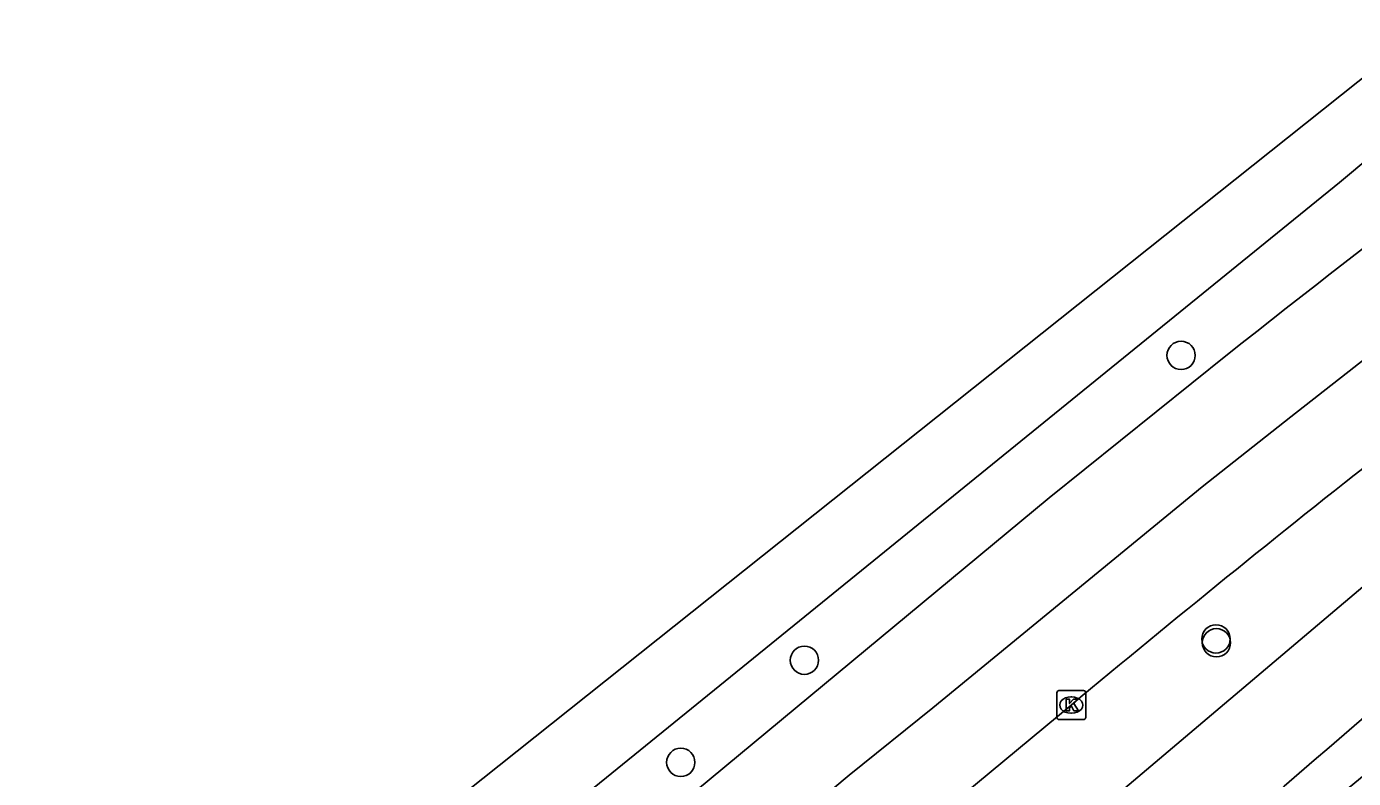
# Model space of a CAD drawing. Extents: x 157793 to 159380, y 380882 to 382313.
# Drawn here: x 159208.18 to 159254, y 382227.74 to 382253.7 of the extents above; entities that cross this region are included whole.
import ezdxf

# ---------------------------------------------------------------- set-up
doc = ezdxf.new("R2010")
doc.units = 0
for name, color, linetype in [('IMGEO_Boom', 7, 'Continuous'), ('IMGEO_Fietspad_gesloten', 7, 'Continuous'), ('IMGEO_Kolk', 7, 'Continuous'), ('IMGEO_Rijbaan_lokaal_open', 7, 'Continuous'), ('IMGEO_Rijbaan_regionaal_gesloten', 7, 'Continuous')]:
    doc.layers.add(name, color=color, linetype=linetype)

msp = doc.modelspace()

# ---------------------------------------------------------------- linework, layer by layer
at = {"layer": 'IMGEO_Boom'}
for centre in [(159248.05, 382242.349), (159249.254, 382232.56), (159249.27, 382232.428), (159235.043, 382231.824), (159230.772, 382228.299)]:
    msp.add_circle(centre, 0.489, dxfattribs=at)
at = {"layer": 'IMGEO_Fietspad_gesloten'}
msp.add_lwpolyline([(159255.669, 382235.495), (159239.681, 382221.971)], dxfattribs=at)
msp.add_arc((159479.319, 381965.734), 346.93, 124.14525, 131.36047, dxfattribs=at)
at = {"layer": 'IMGEO_Kolk'}
for p, q in [((159243.757, 382229.852), (159243.757, 382230.704)), ((159243.832, 382230.778), (159244.684, 382230.778)), ((159244.245, 382230.558), (159244.27, 382230.558)), ((159244.758, 382230.704), (159244.758, 382229.852)), ((159244.268, 382229.998), (159244.243, 382229.998)), ((159244.684, 382229.778), (159243.832, 382229.778))]:
    msp.add_line(p, q, dxfattribs=at)
for points in [[(159243.757, 382229.852), (159243.757, 382230.704)], [(159243.832, 382230.778), (159244.684, 382230.778)], [(159244.078, 382230.478), (159244.201, 382230.478), (159244.201, 382230.327), (159244.331, 382230.478), (159244.495, 382230.478), (159244.349, 382230.327), (159244.502, 382230.078), (159244.35, 382230.078), (159244.265, 382230.242), (159244.201, 382230.175), (159244.201, 382230.078), (159244.078, 382230.078), (159244.078, 382230.478)], [(159244.758, 382230.704), (159244.758, 382229.852)], [(159244.684, 382229.778), (159243.832, 382229.778)]]:
    msp.add_lwpolyline(points, dxfattribs=at)
for centre, start, end in [((159243.834, 382230.702), 91.552, 178.448), ((159243.834, 382230.702), 91.552, 178.448), ((159244.682, 382230.702), 1.552, 88.448), ((159244.682, 382230.702), 1.552, 88.448), ((159243.834, 382229.854), 181.552, 268.448), ((159243.834, 382229.854), 181.552, 268.448), ((159244.682, 382229.854), 271.552, 358.448), ((159244.682, 382229.854), 271.552, 358.448)]:
    msp.add_arc(centre, 0.0765, start, end, dxfattribs=at)
for centre, major_axis, ratio, start_param, end_param in [((159244.244, 382230.278), (-0.387, 0.002), 0.722429, 4.712389, 7.853982), ((159244.269, 382230.278), (-0.39, 0.002), 0.717154, 1.570796, 4.712389)]:
    msp.add_ellipse(centre, major_axis=major_axis, ratio=ratio, start_param=start_param, end_param=end_param, dxfattribs=at)
at = {"layer": 'IMGEO_Rijbaan_lokaal_open'}
msp.add_arc((159529.725, 381895.72), 431.441, 127.6083, 130.16024, dxfattribs=at)
at = {"layer": 'IMGEO_Rijbaan_regionaal_gesloten'}
for points in [[(159208.181, 382215.197), (159267.484, 382262.412), (159270.9, 382264.905), (159275.889, 382268.212)], [(159272.168, 382265.01), (159258.898, 382252.81), (159253.52, 382248.32), (159210.119, 382213.093)], [(159213.699, 382208.963), (159214.879, 382209.914), (159217.968, 382212.485), (159221.052, 382215.022), (159224.065, 382217.5), (159227.227, 382220.101), (159230.386, 382222.665), (159233.485, 382225.261), (159236.584, 382227.858), (159239.476, 382230.176), (159248.778, 382237.812), (159251.844, 382240.223), (159254.967, 382242.68), (159258.164, 382245.196), (159261.34, 382247.622), (159264.464, 382250.009), (159267.589, 382252.396), (159273.614, 382256.831)], [(159249.65, 382242.383), (159243.493, 382237.432), (159211.852, 382211.192)], [(159244.258, 382230.278), (159215.672, 382206.584)]]:
    msp.add_lwpolyline(points, dxfattribs=at)
for centre, radius, start, end in [((159662.795, 381719.157), 666.674, 124.75662, 128.295043), ((159554.581, 381858.25), 484.464, 126.54787, 129.83286)]:
    msp.add_arc(centre, radius, start, end, dxfattribs=at)

doc.saveas('drawing.dxf')
